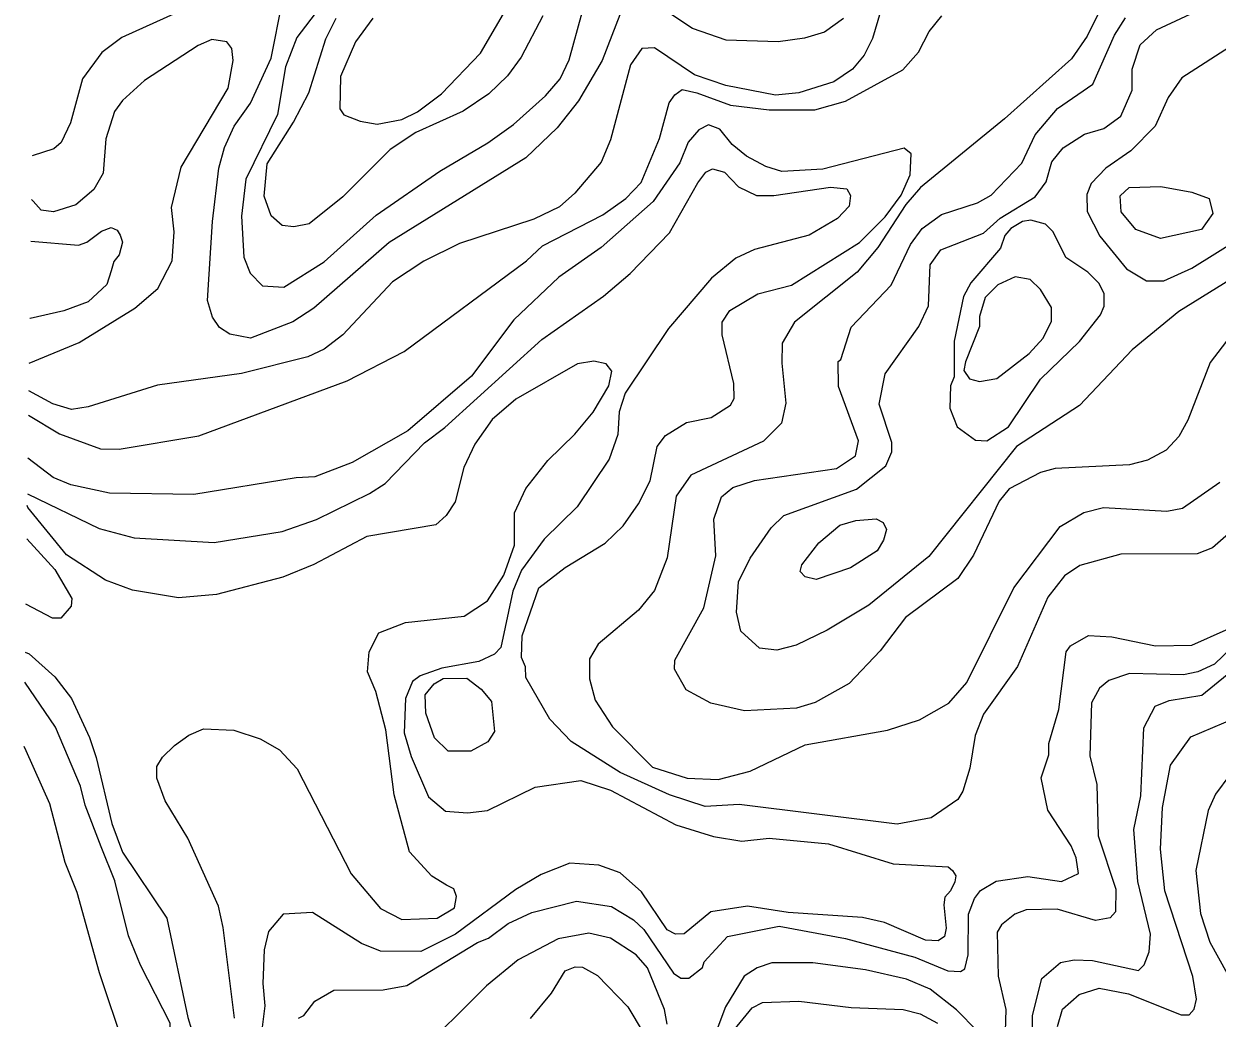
# Model space of a CAD drawing. Extents: x 673.6 to 698.9, y 7012 to 7040.1.
# Drawn here: x 673.682 to 675.069, y 7014.825 to 7015.98 of the extents above; entities that cross this region are included whole.
import ezdxf

# ---------------------------------------------------------------- set-up
doc = ezdxf.new("R2010")
doc.units = 0
doc.header["$LTSCALE"] = 0.032
doc.layers.add('1', color=7, linetype='Continuous', lineweight=25)
doc.layers.add('2', color=7, linetype='Continuous', lineweight=13)

msp = doc.modelspace()

# ---------------------------------------------------------------- linework, layer by layer
at = {"layer": '1'}
for points in [[(674.6808, 7016.0052), (674.6683, 7015.9633), (674.6586, 7015.9441), (674.6451, 7015.9275), (674.6232, 7015.913), (674.5828, 7015.9001), (674.5556, 7015.8976), (674.4976, 7015.9086), (674.4612, 7015.9212), (674.4147, 7015.9525), (674.4, 7015.9515), (674.3869, 7015.9328), (674.3637, 7015.8455), (674.3528, 7015.8196), (674.3222, 7015.7837), (674.3043, 7015.7676), (674.2747, 7015.7532), (674.1883, 7015.7252), (674.1468, 7015.7044), (674.1105, 7015.6804)], [(674.4862, 7015.3622), (674.4839, 7015.4049), (674.4928, 7015.4305), (674.5059, 7015.4414), (674.5311, 7015.4496), (674.6263, 7015.4636), (674.6486, 7015.4783), (674.6521, 7015.4957), (674.6287, 7015.559), (674.6284, 7015.5879), (674.6315, 7015.5904), (674.6433, 7015.6279), (674.69, 7015.6765), (674.7123, 7015.7241), (674.7259, 7015.7427), (674.7485, 7015.7586), (674.7902, 7015.7722), (674.8062, 7015.7811), (674.8418, 7015.8184), (674.8573, 7015.8515), (674.8834, 7015.8821), (674.9244, 7015.9102), (674.9496, 7015.9671), (674.9623, 7015.9874)], [(673.688, 7015.586), (673.7461, 7015.6101), (673.8106, 7015.6499), (673.8374, 7015.6726), (673.8543, 7015.7048), (673.8567, 7015.7387), (673.8535, 7015.7669), (673.8648, 7015.8137), (673.9191, 7015.9056), (673.925, 7015.9376), (673.9234, 7015.9516), (673.9176, 7015.9596), (673.9004, 7015.9623), (673.8843, 7015.9552), (673.822, 7015.9146), (673.7964, 7015.8914), (673.787, 7015.8783), (673.7772, 7015.8466), (673.7738, 7015.8067), (673.7632, 7015.7878), (673.7422, 7015.77), (673.7163, 7015.762), (673.702, 7015.764), (673.6925, 7015.7744), (673.6907, 7015.7764)], [(674.1105, 7015.6804), (674.0524, 7015.6191), (674.0307, 7015.6024), (674.0118, 7015.5934), (673.9348, 7015.5741), (673.8372, 7015.5604)], [(675.1028, 7015.6414), (675.0607, 7015.5869), (675.0348, 7015.5196), (675.0245, 7015.5007), (675.0097, 7015.4851), (674.988, 7015.4733), (674.967, 7015.4678), (674.8806, 7015.4635), (674.8636, 7015.4588), (674.8273, 7015.4398), (674.8155, 7015.4255), (674.7855, 7015.363), (674.7675, 7015.3357), (674.7067, 7015.2905), (674.6771, 7015.2518), (674.6412, 7015.2136), (674.6018, 7015.1915), (674.5798, 7015.185), (674.5196, 7015.1819), (674.4802, 7015.191)], [(673.8372, 7015.5604), (673.7566, 7015.5354), (673.7371, 7015.5322), (673.7154, 7015.5389), (673.6876, 7015.554)], [(673.6852, 7015.382), (673.7178, 7015.3464), (673.7375, 7015.3124), (673.7367, 7015.3035), (673.7249, 7015.2895), (673.7151, 7015.2895), (673.6841, 7015.306)], [(674.4802, 7015.191), (674.4518, 7015.2065), (674.4381, 7015.2305), (674.4387, 7015.241), (674.4722, 7015.3018), (674.4862, 7015.3622)], [(674.9776, 7014.8803), (674.9842, 7014.8869), (674.9898, 7014.9021), (674.9915, 7014.9225), (674.9767, 7014.9838), (674.972, 7015.0441), (674.9801, 7015.0833), (674.9835, 7015.1621), (674.9967, 7015.1874), (675.0131, 7015.1941), (675.0511, 7015.2001), (675.0952, 7015.2363)], [(674.2709, 7014.8244), (674.2953, 7014.8539), (674.3111, 7014.8799), (674.3228, 7014.8844), (674.3313, 7014.8841), (674.3487, 7014.8746), (674.3837, 7014.838), (674.4195, 7014.7783)], [(674.8541, 7014.8281), (674.8651, 7014.8711), (674.887, 7014.8894), (674.9026, 7014.8925), (674.9242, 7014.8917), (674.9776, 7014.8803)], [(674.5073, 7014.8112), (674.5284, 7014.8369), (674.5406, 7014.8429), (674.5828, 7014.8448), (674.6436, 7014.8374), (674.704, 7014.835), (674.7237, 7014.83), (674.7437, 7014.8191)], [(674.8535, 7014.7749), (674.8541, 7014.8281)]]:
    msp.add_lwpolyline(points, dxfattribs=at)
at = {"layer": '2'}
for points in [[(673.8959, 7016.01), (673.7958, 7015.9645), (673.7724, 7015.9471), (673.7499, 7015.9163), (673.7362, 7015.8652), (673.725, 7015.8425), (673.7167, 7015.8351), (673.6914, 7015.8271)], [(674.381, 7016.0084), (674.3539, 7015.9378), (674.3265, 7015.8908), (674.3016, 7015.8595), (674.2653, 7015.8245), (674.1065, 7015.7263), (674.0189, 7015.6498), (673.9943, 7015.634), (673.9451, 7015.6149), (673.9212, 7015.6199), (673.9094, 7015.6273), (673.9009, 7015.6393), (673.8953, 7015.659), (673.901, 7015.7508), (673.9085, 7015.8126), (673.9149, 7015.8368), (673.9263, 7015.8615), (673.9453, 7015.8882), (673.9693, 7015.9406), (673.9821, 7016.0046)], [(675.1202, 7015.7055), (675.0245, 7015.6461), (674.9703, 7015.6017), (674.9088, 7015.5368), (674.8356, 7015.4891), (674.7338, 7015.3612), (674.6642, 7015.3048), (674.6156, 7015.2757), (674.5794, 7015.2584), (674.5569, 7015.2526), (674.5368, 7015.255), (674.5152, 7015.2744), (674.5101, 7015.2965), (674.5125, 7015.3319), (674.5259, 7015.3596), (674.5506, 7015.3948), (674.5654, 7015.409), (674.6495, 7015.4397), (674.6839, 7015.4668), (674.6908, 7015.4829), (674.6908, 7015.4937), (674.6761, 7015.5382), (674.6831, 7015.5736), (674.7221, 7015.6288), (674.7333, 7015.6528), (674.7355, 7015.7004), (674.7479, 7015.7177), (674.7974, 7015.7372), (674.8167, 7015.7545), (674.8574, 7015.7792), (674.87, 7015.7969), (674.8769, 7015.82), (674.8901, 7015.8362), (674.9148, 7015.8521), (674.9373, 7015.8589), (674.957, 7015.873), (674.9702, 7015.9033), (674.9703, 7015.9275), (674.9794, 7015.9559), (674.9984, 7015.9732), (675.0726, 7016.0084)], [(674.0255, 7015.9989), (673.9991, 7015.9645), (673.986, 7015.9304), (673.9766, 7015.875), (673.9399, 7015.7997), (673.9349, 7015.7567), (673.9374, 7015.7091), (673.9448, 7015.6905), (673.9591, 7015.6757), (673.984, 7015.6743), (674.0308, 7015.7036), (674.0912, 7015.758), (674.1652, 7015.809), (674.2211, 7015.8419), (674.2508, 7015.8634), (674.288, 7015.8965), (674.3054, 7015.9165), (674.3158, 7015.9387), (674.3309, 7015.9937)], [(674.0873, 7015.9869), (674.0673, 7015.9594), (674.0498, 7015.9191), (674.049, 7015.8814), (674.0539, 7015.8747), (674.0727, 7015.8672), (674.0923, 7015.8639), (674.1212, 7015.8691), (674.1392, 7015.8779), (674.1674, 7015.8991), (674.2127, 7015.9463), (674.2473, 7016.0059)], [(673.6872, 7015.5255), (673.7232, 7015.5039), (673.7709, 7015.4866), (673.7927, 7015.4859), (673.8852, 7015.5014), (674.0578, 7015.5653), (674.1237, 7015.5997), (674.2662, 7015.7048), (674.2847, 7015.7223), (674.355, 7015.7584), (674.3817, 7015.7775), (674.3992, 7015.7959), (674.4207, 7015.8472), (674.4321, 7015.8885), (674.4387, 7015.8979), (674.447, 7015.904), (674.464, 7015.9002), (674.5032, 7015.8858), (674.5483, 7015.8803), (674.6013, 7015.8805), (674.6368, 7015.8903), (674.7034, 7015.9267), (674.7219, 7015.9474), (674.7341, 7015.9714), (674.7487, 7015.9896)], [(674.2849, 7015.9897), (674.2598, 7015.9418), (674.244, 7015.92), (674.2222, 7015.899), (674.1923, 7015.8788), (674.1374, 7015.8542), (674.1077, 7015.8344), (674.0526, 7015.7795), (674.0133, 7015.748), (673.9955, 7015.7443), (673.982, 7015.7459), (673.9691, 7015.7571), (673.9612, 7015.7801), (673.9645, 7015.8175), (673.9954, 7015.866), (674.0129, 7015.9), (674.033, 7015.963), (674.0448, 7015.9868)], [(674.9307, 7015.9921), (674.9178, 7015.966), (674.8998, 7015.9396), (674.8217, 7015.8699), (674.724, 7015.7902), (674.7072, 7015.7704), (674.6744, 7015.7203), (674.6503, 7015.6919), (674.5778, 7015.6338), (674.5633, 7015.6094), (674.5627, 7015.5862), (674.5677, 7015.5396), (674.5624, 7015.5164), (674.5414, 7015.4952), (674.457, 7015.4557), (674.4402, 7015.4313), (674.4295, 7015.3597), (674.4148, 7015.322), (674.3961, 7015.2988), (674.3493, 7015.2593), (674.3393, 7015.2424), (674.3392, 7015.2193), (674.346, 7015.1944), (674.366, 7015.1633), (674.4127, 7015.1167), (674.4529, 7015.1037), (674.4887, 7015.1021), (674.5262, 7015.1118), (674.59, 7015.1424), (674.6856, 7015.1596), (674.723, 7015.1717), (674.7572, 7015.1909), (674.7781, 7015.215), (674.8325, 7015.3251), (674.8864, 7015.3961), (674.9141, 7015.4126), (674.9367, 7015.4183), (675.0105, 7015.4139), (675.0287, 7015.4174), (675.072, 7015.4479)], [(674.6344, 7015.9866), (674.6124, 7015.9708), (674.5892, 7015.9637), (674.5585, 7015.9593), (674.4981, 7015.9614), (674.4592, 7015.9749), (674.4326, 7015.9923)], [(675.0886, 7015.9567), (675.028, 7015.9175), (675.0121, 7015.8947), (674.9968, 7015.8613), (674.9684, 7015.8326), (674.9396, 7015.8126), (674.9226, 7015.7948), (674.9174, 7015.7821), (674.9178, 7015.7621), (674.9324, 7015.7335), (674.9637, 7015.6958), (674.9866, 7015.6816), (675.007, 7015.6815), (675.0395, 7015.6965), (675.1527, 7015.7669)], [(675.0885, 7015.3931), (675.0634, 7015.3714), (675.0457, 7015.3643), (674.9571, 7015.3642), (674.9092, 7015.351), (674.8915, 7015.3387), (674.8721, 7015.314), (674.8367, 7015.2334), (674.7975, 7015.1782), (674.7877, 7015.1535), (674.7814, 7015.1152), (674.7732, 7015.0885), (674.7673, 7015.0791), (674.7363, 7015.0577), (674.6971, 7015.0504), (674.5133, 7015.0733), (674.4736, 7015.0709), (674.4325, 7015.0842), (674.375, 7015.1105), (674.318, 7015.1462), (674.2933, 7015.1723), (674.2653, 7015.2208), (674.2651, 7015.2333), (674.2603, 7015.2439), (674.2611, 7015.2693), (674.2806, 7015.3251), (674.3109, 7015.3484), (674.3575, 7015.3768), (674.3784, 7015.3968), (674.3962, 7015.4227), (674.4097, 7015.4494), (674.4181, 7015.489), (674.4275, 7015.5019), (674.4522, 7015.517), (674.4808, 7015.523), (674.5032, 7015.5374), (674.5076, 7015.5449), (674.5069, 7015.5623), (674.4936, 7015.6188), (674.4937, 7015.6335), (674.5024, 7015.6474), (674.5348, 7015.6666), (674.5742, 7015.6766), (674.6532, 7015.7262), (674.6831, 7015.756), (674.7017, 7015.7812), (674.712, 7015.8049), (674.7132, 7015.8292), (674.7052, 7015.8358), (674.6107, 7015.8113), (674.563, 7015.8088), (674.5443, 7015.8147), (674.5217, 7015.8267), (674.505, 7015.8403), (674.491, 7015.8581), (674.4776, 7015.8628), (674.4664, 7015.857), (674.4539, 7015.843), (674.4442, 7015.8189), (674.4134, 7015.7738), (674.3529, 7015.7206), (674.3037, 7015.686), (674.2515, 7015.6364), (674.2021, 7015.5708), (674.1282, 7015.5075), (674.0633, 7015.4704), (674.02, 7015.4539), (673.9982, 7015.4529), (673.8794, 7015.4333), (673.7813, 7015.4349), (673.7364, 7015.4446), (673.7159, 7015.4532), (673.6865, 7015.4756)], [(673.6859, 7015.4342), (673.7694, 7015.3939), (673.8099, 7015.3832), (673.9032, 7015.3778), (673.9822, 7015.3905), (674.0219, 7015.4042), (674.0837, 7015.4345), (674.1016, 7015.4462), (674.1477, 7015.4933), (674.1713, 7015.5111), (674.2839, 7015.6137), (674.3554, 7015.6639), (674.3866, 7015.6902), (674.4323, 7015.7375), (674.4654, 7015.7954), (674.4744, 7015.8078), (674.4824, 7015.8118), (674.4961, 7015.8079), (674.5126, 7015.791), (674.5335, 7015.7808), (674.5534, 7015.7809), (674.6195, 7015.7907), (674.6383, 7015.7885), (674.6429, 7015.7808), (674.6412, 7015.7684), (674.6276, 7015.7541), (674.5948, 7015.7346), (674.531, 7015.718), (674.5095, 7015.7081), (674.4813, 7015.6847), (674.4313, 7015.6262), (674.3809, 7015.5513), (674.3738, 7015.5294), (674.3721, 7015.5033), (674.3621, 7015.4743), (674.3251, 7015.4191), (674.2866, 7015.3815), (674.2604, 7015.3456), (674.2503, 7015.3212), (674.2362, 7015.2555), (674.2289, 7015.248), (674.2106, 7015.2392), (674.1678, 7015.2315), (674.1423, 7015.2226), (674.1336, 7015.2159), (674.1255, 7015.1963), (674.1239, 7015.1564), (674.1322, 7015.1289), (674.1523, 7015.082), (674.172, 7015.0655), (674.1975, 7015.0635), (674.2209, 7015.0663), (674.2762, 7015.0934), (674.3293, 7015.1012), (674.3638, 7015.0897), (674.4398, 7015.0494), (674.4835, 7015.036), (674.5163, 7015.0307), (674.5483, 7015.0339), (674.6173, 7015.0273), (674.6922, 7015.0043), (674.7562, 7015.0007), (674.7614, 7014.9963), (674.765, 7014.9904), (674.7638, 7014.9831), (674.7591, 7014.9728), (674.7525, 7014.9654), (674.7511, 7014.9566), (674.754, 7014.9294), (674.7518, 7014.9198), (674.7447, 7014.9148), (674.7298, 7014.9155), (674.6821, 7014.936), (674.6567, 7014.9418), (674.5702, 7014.9477), (674.5231, 7014.9551), (674.4804, 7014.9486), (674.4494, 7014.9228), (674.4393, 7014.9223), (674.4295, 7014.9274), (674.3997, 7014.9717), (674.3751, 7014.9939), (674.3503, 7015.0027), (674.3164, 7015.0051), (674.2833, 7014.9919), (674.2535, 7014.9745), (674.1836, 7014.9223), (674.1433, 7014.9024), (674.0964, 7014.9028), (674.0743, 7014.9116), (674.0175, 7014.9475), (673.9834, 7014.9459), (673.9661, 7014.9254), (673.9612, 7014.9044), (673.9595, 7014.8652)], [(673.69, 7015.7278), (673.7455, 7015.7233), (673.7551, 7015.7267), (673.7722, 7015.7393), (673.7834, 7015.7438), (673.7903, 7015.7405), (673.7938, 7015.7349), (673.7966, 7015.7265), (673.7924, 7015.7118), (673.7864, 7015.7043), (673.7834, 7015.6932), (673.7784, 7015.6774), (673.7565, 7015.6573), (673.7281, 7015.6469), (673.6892, 7015.6379), (673.6887, 7015.6378)], [(673.9267, 7014.8248), (673.9135, 7014.9303), (673.9079, 7014.955), (673.8724, 7015.0339), (673.8459, 7015.0774), (673.8362, 7015.1037), (673.8365, 7015.1175), (673.8428, 7015.128), (673.857, 7015.1418), (673.8734, 7015.1539), (673.8905, 7015.1612), (673.9258, 7015.1595), (673.9566, 7015.1496), (673.9791, 7015.1367), (673.9995, 7015.1147), (674.0624, 7014.9925), (674.0962, 7014.9522), (674.121, 7014.9397), (674.1621, 7014.9411), (674.1824, 7014.953), (674.1848, 7014.9662), (674.1818, 7014.975), (674.173, 7014.9794), (674.1562, 7014.99), (674.1301, 7015.0183), (674.1121, 7015.0844), (674.1026, 7015.1601), (674.0911, 7015.2045), (674.0812, 7015.2275), (674.0831, 7015.2504), (674.0943, 7015.2727), (674.1255, 7015.2845), (674.1938, 7015.292), (674.2206, 7015.3098), (674.2396, 7015.3396), (674.252, 7015.3745), (674.2521, 7015.4122), (674.2654, 7015.4403), (674.2909, 7015.473), (674.3221, 7015.5034), (674.3434, 7015.5292), (674.3619, 7015.5595), (674.3653, 7015.5769), (674.3588, 7015.5851), (674.3444, 7015.5883), (674.3254, 7015.5852), (674.2535, 7015.544), (674.226, 7015.5206), (674.2059, 7015.4919), (674.1932, 7015.4646), (674.183, 7015.425), (674.1728, 7015.4091), (674.1607, 7015.3981), (674.0804, 7015.3844), (674.0187, 7015.3519), (673.9828, 7015.3373), (673.9058, 7015.3171), (673.8614, 7015.3134), (673.808, 7015.3224), (673.7768, 7015.334), (673.7313, 7015.3632), (673.6864, 7015.4183), (673.6857, 7015.4205)], [(674.0009, 7014.8247), (674.0072, 7014.828), (674.0201, 7014.8447), (674.0421, 7014.8572), (674.0995, 7014.8579), (674.127, 7014.863), (674.209, 7014.9129), (674.2221, 7014.9179), (674.2446, 7014.9348), (674.2721, 7014.9475), (674.3243, 7014.9607), (674.3648, 7014.9547), (674.3904, 7014.9392), (674.4024, 7014.9279), (674.4371, 7014.8771), (674.4455, 7014.8713), (674.4549, 7014.8714), (674.4706, 7014.8838), (674.4725, 7014.8902), (674.4998, 7014.9197), (674.5597, 7014.9318), (674.637, 7014.9176), (674.7175, 7014.8957), (674.7559, 7014.8797), (674.7706, 7014.879), (674.7757, 7014.8823), (674.7795, 7014.8983), (674.7797, 7014.9459), (674.7867, 7014.9641), (674.7938, 7014.9731), (674.8121, 7014.9839), (674.849, 7014.9894), (674.8881, 7014.9838), (674.9077, 7014.9929), (674.9049, 7015.0112), (674.8991, 7015.025), (674.872, 7015.0664), (674.8643, 7015.1042), (674.8733, 7015.1309), (674.8734, 7015.144), (674.8848, 7015.1835), (674.8933, 7015.2507), (674.8984, 7015.2577), (674.9193, 7015.2696), (674.9464, 7015.2679), (674.9974, 7015.2575), (675.0393, 7015.2583), (675.0793, 7015.276)], [(673.6833, 7015.2502), (673.688, 7015.2483), (673.7177, 7015.2215), (673.737, 7015.1963), (673.7581, 7015.151), (673.7657, 7015.1277), (673.784, 7015.0509), (673.7963, 7015.0176), (673.8479, 7014.9411), (673.8725, 7014.8255), (673.8811, 7014.7976)], [(675.0865, 7015.2558), (675.066, 7015.2364), (675.0466, 7015.2275), (675.0298, 7015.2238), (674.967, 7015.2253), (674.943, 7015.2174), (674.932, 7015.2084), (674.9227, 7015.1912), (674.9209, 7015.1298), (674.9291, 7015.0963), (674.9306, 7015.0369), (674.9513, 7014.9747), (674.9509, 7014.9484), (674.9445, 7014.9413), (674.9274, 7014.9385), (674.8831, 7014.9517), (674.8468, 7014.9507), (674.8338, 7014.9459), (674.8181, 7014.9333), (674.8133, 7014.9246), (674.8143, 7014.8738), (674.8231, 7014.835), (674.8224, 7014.8093)], [(673.8892, 7014.6807), (673.8786, 7014.6819), (673.8696, 7014.6911), (673.8545, 7014.7324), (673.856, 7014.7898), (673.8527, 7014.7984), (673.8518, 7014.819), (673.8172, 7014.8864), (673.8033, 7014.9205), (673.7876, 7014.9845), (673.7718, 7015.0241), (673.753, 7015.0725), (673.7476, 7015.0944), (673.7184, 7015.1631), (673.6828, 7015.2152)], [(674.8832, 7014.8153), (674.8892, 7014.8352), (674.9087, 7014.8522), (674.9319, 7014.8597), (674.9657, 7014.853), (675.0271, 7014.8286), (675.0363, 7014.8288), (675.0423, 7014.8352), (675.0449, 7014.8469), (675.0408, 7014.8732), (675.0081, 7014.9728), (675.0032, 7015.0211), (675.0055, 7015.0697), (675.0146, 7015.119), (675.0382, 7015.1519), (675.1021, 7015.179)], [(673.6818, 7015.1409), (673.6841, 7015.1358), (673.7115, 7015.0744), (673.7294, 7015.0062), (673.7433, 7014.9711), (673.7695, 7014.878), (673.7985, 7014.7911)], [(675.0838, 7015.1078), (675.067, 7015.085), (675.0584, 7015.0662), (675.0443, 7014.9965), (675.0497, 7014.9463), (675.0605, 7014.9131), (675.0906, 7014.8587)], [(674.4297, 7014.818), (674.4264, 7014.8351), (674.4066, 7014.8832), (674.3937, 7014.8986), (674.3638, 7014.918), (674.3387, 7014.9237), (674.3027, 7014.9171), (674.2564, 7014.8925), (674.2195, 7014.8624), (674.1356, 7014.7786)], [(674.7902, 7014.8096), (674.7661, 7014.8345), (674.7355, 7014.8586), (674.7077, 7014.8702), (674.66, 7014.881), (674.5988, 7014.8892), (674.5511, 7014.8891), (674.5342, 7014.8835), (674.5192, 7014.8735), (674.4973, 7014.8381), (674.4885, 7014.8145)], [(673.9595, 7014.8652), (673.9619, 7014.8392), (673.9577, 7014.8051), (673.91, 7014.6951), (673.8992, 7014.6846), (673.8892, 7014.6807)]]:
    msp.add_lwpolyline(points, dxfattribs=at)
for points in [[(675.0395, 7015.7846), (675.0597, 7015.7775), (675.0639, 7015.7599), (675.0507, 7015.7415), (675.0032, 7015.7308), (674.9745, 7015.7412), (674.9573, 7015.762), (674.9563, 7015.7804), (674.9665, 7015.79), (675.0035, 7015.7915)], [(674.8932, 7015.7087), (674.8783, 7015.7387), (674.8695, 7015.7476), (674.8523, 7015.7521), (674.8426, 7015.7506), (674.8292, 7015.7424), (674.8223, 7015.7342), (674.8171, 7015.7198), (674.7824, 7015.6792), (674.7739, 7015.6635), (674.7632, 7015.6114), (674.7631, 7015.5701), (674.759, 7015.5595), (674.7583, 7015.5339), (674.7666, 7015.5121), (674.788, 7015.4966), (674.801, 7015.4959), (674.8262, 7015.512), (674.8635, 7015.5675), (674.9089, 7015.611), (674.9332, 7015.642), (674.9374, 7015.6522), (674.9375, 7015.6665), (674.9319, 7015.6784), (674.9187, 7015.6919)], [(674.8668, 7015.6152), (674.8765, 7015.635), (674.8765, 7015.6507), (674.8634, 7015.6716), (674.8516, 7015.6833), (674.8343, 7015.6864), (674.8139, 7015.6771), (674.7994, 7015.6625), (674.7928, 7015.6403), (674.7926, 7015.6285), (674.7764, 7015.5877), (674.7746, 7015.5773), (674.7812, 7015.5678), (674.7927, 7015.5648), (674.8127, 7015.5682), (674.8505, 7015.5971)], [(674.6304, 7015.3979), (674.6488, 7015.403), (674.6724, 7015.4053), (674.6805, 7015.4008), (674.6844, 7015.3926), (674.6812, 7015.3802), (674.6737, 7015.3678), (674.6426, 7015.348), (674.6028, 7015.3348), (674.5901, 7015.3379), (674.5842, 7015.3439), (674.586, 7015.3516), (674.606, 7015.3772)], [(674.1592, 7015.1505), (674.1491, 7015.1792), (674.1483, 7015.2006), (674.1587, 7015.2133), (674.1694, 7015.2196), (674.1967, 7015.2201), (674.2133, 7015.2073), (674.2254, 7015.1928), (674.2289, 7015.158), (674.2211, 7015.1461), (674.2013, 7015.1352), (674.1749, 7015.1352)]]:
    msp.add_lwpolyline(points, close=True, dxfattribs=at)

doc.saveas('drawing.dxf')
